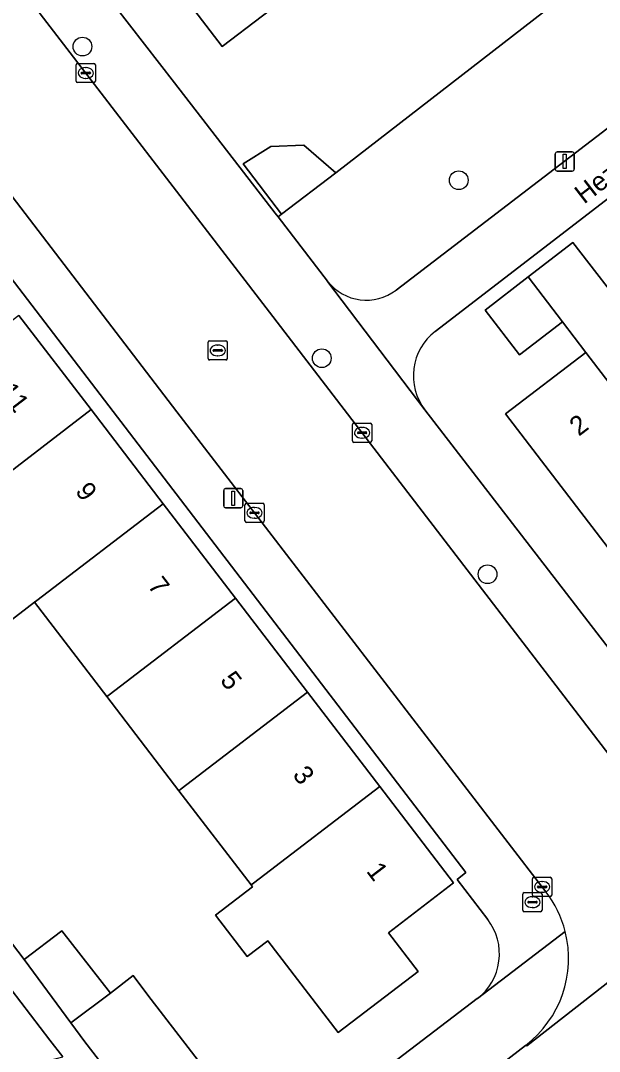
# Model space of a CAD drawing. Extents: x 159352 to 160617, y 385888 to 387323.
# Drawn here: x 159893.4 to 159923.6, y 386823.8 to 386877.6 of the extents above; entities that cross this region are included whole.
import ezdxf

# ---------------------------------------------------------------- set-up
doc = ezdxf.new("R2010")
doc.units = 0
for name, color, linetype in [('IMGEO_Boom', 7, 'Continuous'), ('IMGEO_Brandkraan', 7, 'Continuous'), ('IMGEO_Erf', 7, 'Continuous'), ('IMGEO_Groenvoorziening', 7, 'Continuous'), ('IMGEO_Kolk', 7, 'Continuous'), ('IMGEO_Lichtmast', 7, 'Continuous'), ('IMGEO_Muur', 7, 'Continuous'), ('IMGEO_Openbare_ruimte_label', 7, 'Continuous'), ('IMGEO_Pand', 7, 'Continuous'), ('IMGEO_Pand_nummerreeks', 7, 'Continuous'), ('IMGEO_Rijbaan_lokaal_open', 7, 'Continuous'), ('IMGEO_Rioolput', 7, 'Continuous'), ('IMGEO_Voetpad_open', 7, 'Continuous')]:
    doc.layers.add(name, color=color, linetype=linetype)

msp = doc.modelspace()

# ---------------------------------------------------------------- linework, layer by layer
at = {"layer": 'IMGEO_Boom'}
for centre in [(159896.639, 386876.241), (159916.283, 386869.259), (159909.136, 386859.962), (159917.787, 386848.676)]:
    msp.add_circle(centre, 0.489, dxfattribs=at)
at = {"layer": 'IMGEO_Brandkraan'}
for p, q in [((159919.632, 386831.122), (159919.632, 386831.974)), ((159919.707, 386832.048), (159920.559, 386832.048)), ((159920.12, 386831.828), (159920.145, 386831.828)), ((159920.633, 386831.974), (159920.633, 386831.122)), ((159919.891, 386831.542), (159919.891, 386831.554)), ((159920.329, 386831.505), (159919.931, 386831.505)), ((159919.934, 386831.591), (159920.332, 386831.591)), ((159920.143, 386831.268), (159920.118, 386831.268)), ((159920.375, 386831.554), (159920.375, 386831.542)), ((159920.559, 386831.048), (159919.707, 386831.048))]:
    msp.add_line(p, q, dxfattribs=at)
for points in [[(159919.632, 386831.122), (159919.632, 386831.974)], [(159919.707, 386832.048), (159920.559, 386832.048)], [(159920.633, 386831.974), (159920.633, 386831.122)], [(159920.559, 386831.048), (159919.707, 386831.048)]]:
    msp.add_lwpolyline(points, dxfattribs=at)
for centre, radius, start, end in [((159919.709, 386831.972), 0.0765, 91.552, 178.448), ((159919.709, 386831.972), 0.0765, 91.552, 178.448), ((159920.557, 386831.972), 0.0765, 1.552, 88.448), ((159920.557, 386831.972), 0.0765, 1.552, 88.448), ((159919.931, 386831.551), 0.0403, 85.8775, 175.7526), ((159919.928, 386831.541), 0.0366, 178.938, 274.7102), ((159920.332, 386831.548), 0.043, 264.8664, 352.4533), ((159920.336, 386831.553), 0.0386, 1.7309, 96.639), ((159919.709, 386831.124), 0.0765, 181.552, 268.448), ((159919.709, 386831.124), 0.0765, 181.552, 268.448), ((159920.557, 386831.124), 0.0765, 271.552, 358.448), ((159920.557, 386831.124), 0.0765, 271.552, 358.448)]:
    msp.add_arc(centre, radius, start, end, dxfattribs=at)
for centre, major_axis, ratio, start_param, end_param in [((159920.119, 386831.548), (-0.387, 0.002), 0.722429, 4.712389, 7.853982), ((159920.144, 386831.548), (-0.39, 0.002), 0.717154, 1.570796, 4.712389)]:
    msp.add_ellipse(centre, major_axis=major_axis, ratio=ratio, start_param=start_param, end_param=end_param, dxfattribs=at)
at = {"layer": 'IMGEO_Erf'}
for points in [[(159917.798, 386830.645), (159916.196, 386832.726), (159916.647, 386833.104), (159863.785, 386902.248)], [(159894.4, 386883.464), (159901.44, 386874.348), (159906.693, 386867.545), (159906.85, 386867.341), (159907.033, 386867.481), (159905.022, 386870.111), (159906.481, 386871.027), (159908.191, 386871.087), (159909.86, 386869.643), (159940.937, 386893.732)], [(159908.147, 386879.47), (159903.933, 386876.252), (159898.471, 386883.405)], [(159944.002, 386883.643), (159915.054, 386861.364)], [(159914.522, 386857.264), (159926.951, 386841.131), (159928.361, 386842.209), (159958.339, 386865.13), (159954.034, 386870.551), (159952.947, 386871.919), (159948.74, 386868.699), (159949.652, 386867.508), (159945.591, 386864.4), (159946.313, 386863.456), (159942.241, 386860.339), (159941.519, 386861.282), (159937.446, 386858.164), (159933.373, 386855.046), (159929.3, 386851.929), (159925.11, 386848.721), (159918.727, 386857.058), (159922.918, 386860.267)], [(159922.918, 386860.267), (159921.697, 386861.863), (159919.465, 386860.134), (159917.657, 386862.468), (159919.903, 386864.207), (159922.236, 386866.014), (159925.285, 386862.078)], [(159893.317, 386862.201), (159897.086, 386857.279), (159900.854, 386852.358), (159904.623, 386847.436), (159908.392, 386842.514), (159912.161, 386837.592), (159916.018, 386832.556), (159912.612, 386829.947), (159914.159, 386827.928), (159909.995, 386824.738), (159906.323, 386829.533), (159905.246, 386828.709), (159903.587, 386830.876), (159905.516, 386832.353), (159905.443, 386832.448), (159901.675, 386837.369), (159897.906, 386842.29), (159894.137, 386847.213), (159891.755, 386845.389)], [(159891.21, 386831.673), (159893.602, 386828.549), (159895.56, 386830.058), (159898.101, 386826.802), (159899.288, 386827.717), (159900.058, 386826.687), (159903.159, 386822.671)], [(159906.421, 386818.241), (159917.254, 386826.508)]]:
    msp.add_lwpolyline(points, dxfattribs=at)
for centre, radius, start, end in [((159916.835, 386859.048), 2.921, 127.5675, 217.6462), ((159915.461, 386828.848), 2.948, 307.4541, 37.5635)]:
    msp.add_arc(centre, radius, start, end, dxfattribs=at)
at = {"layer": 'IMGEO_Groenvoorziening'}
for points in [[(159946.022, 386892.417), (159943.507, 386895.697), (159943.212, 386895.476), (159940.937, 386893.732), (159909.86, 386869.643), (159907.033, 386867.481), (159906.85, 386867.341), (159909.441, 386863.986)], [(159913.013, 386863.523), (159945.495, 386888.426)]]:
    msp.add_lwpolyline(points, dxfattribs=at)
msp.add_arc((159911.459, 386865.548), 2.552, 217.7369, 307.4922, dxfattribs=at)
at = {"layer": 'IMGEO_Kolk'}
for p, q in [((159896.388, 386875.362), (159897.24, 386875.362)), ((159896.313, 386874.436), (159896.313, 386875.288)), ((159896.572, 386874.856), (159896.572, 386874.868)), ((159897.01, 386874.819), (159896.612, 386874.819)), ((159896.615, 386874.905), (159897.013, 386874.905)), ((159896.801, 386875.142), (159896.826, 386875.142)), ((159897.056, 386874.868), (159897.056, 386874.856)), ((159897.314, 386875.288), (159897.314, 386874.436)), ((159897.24, 386874.362), (159896.388, 386874.362)), ((159896.824, 386874.582), (159896.799, 386874.582)), ((159910.738, 386855.641), (159910.738, 386856.493)), ((159910.813, 386856.567), (159911.665, 386856.567)), ((159911.739, 386856.493), (159911.739, 386855.641)), ((159910.997, 386856.061), (159910.997, 386856.073)), ((159911.435, 386856.024), (159911.037, 386856.024)), ((159911.04, 386856.11), (159911.438, 386856.11)), ((159911.226, 386856.347), (159911.251, 386856.347)), ((159911.481, 386856.073), (159911.481, 386856.061)), ((159911.665, 386855.567), (159910.813, 386855.567)), ((159911.249, 386855.787), (159911.224, 386855.787)), ((159905.122, 386851.46), (159905.122, 386852.312)), ((159905.197, 386852.386), (159906.049, 386852.386)), ((159906.123, 386852.312), (159906.123, 386851.46)), ((159905.381, 386851.88), (159905.381, 386851.892)), ((159905.819, 386851.843), (159905.421, 386851.843)), ((159905.424, 386851.929), (159905.822, 386851.929)), ((159905.61, 386852.166), (159905.635, 386852.166)), ((159905.865, 386851.892), (159905.865, 386851.88)), ((159906.049, 386851.386), (159905.197, 386851.386)), ((159905.633, 386851.606), (159905.608, 386851.606)), ((159920.212, 386832.846), (159921.064, 386832.846)), ((159920.137, 386831.92), (159920.137, 386832.772)), ((159920.396, 386832.34), (159920.396, 386832.352)), ((159920.834, 386832.303), (159920.436, 386832.303)), ((159920.439, 386832.389), (159920.837, 386832.389)), ((159920.625, 386832.626), (159920.65, 386832.626)), ((159920.88, 386832.352), (159920.88, 386832.34)), ((159921.138, 386832.772), (159921.138, 386831.92)), ((159921.064, 386831.846), (159920.212, 386831.846)), ((159920.648, 386832.066), (159920.623, 386832.066))]:
    msp.add_line(p, q, dxfattribs=at)
for points in [[(159896.388, 386875.362), (159897.24, 386875.362)], [(159896.313, 386874.436), (159896.313, 386875.288)], [(159897.314, 386875.288), (159897.314, 386874.436)], [(159897.24, 386874.362), (159896.388, 386874.362)], [(159910.738, 386855.641), (159910.738, 386856.493)], [(159910.813, 386856.567), (159911.665, 386856.567)], [(159911.739, 386856.493), (159911.739, 386855.641)], [(159911.665, 386855.567), (159910.813, 386855.567)], [(159905.122, 386851.46), (159905.122, 386852.312)], [(159905.197, 386852.386), (159906.049, 386852.386)], [(159906.123, 386852.312), (159906.123, 386851.46)], [(159906.049, 386851.386), (159905.197, 386851.386)], [(159920.212, 386832.846), (159921.064, 386832.846)], [(159920.137, 386831.92), (159920.137, 386832.772)], [(159921.138, 386832.772), (159921.138, 386831.92)], [(159921.064, 386831.846), (159920.212, 386831.846)]]:
    msp.add_lwpolyline(points, dxfattribs=at)
for centre, radius, start, end in [((159896.39, 386875.286), 0.0765, 91.552, 178.448), ((159896.39, 386875.286), 0.0765, 91.552, 178.448), ((159897.238, 386875.286), 0.0765, 1.552, 88.448), ((159897.238, 386875.286), 0.0765, 1.552, 88.448), ((159896.612, 386874.865), 0.0403, 85.8775, 175.7526), ((159896.609, 386874.855), 0.0366, 178.938, 274.7102), ((159897.013, 386874.862), 0.043, 264.8664, 352.4533), ((159897.017, 386874.867), 0.0386, 1.7309, 96.639), ((159896.39, 386874.438), 0.0765, 181.552, 268.448), ((159896.39, 386874.438), 0.0765, 181.552, 268.448), ((159897.238, 386874.438), 0.0765, 271.552, 358.448), ((159897.238, 386874.438), 0.0765, 271.552, 358.448), ((159910.815, 386856.491), 0.0765, 91.552, 178.448), ((159910.815, 386856.491), 0.0765, 91.552, 178.448), ((159911.663, 386856.491), 0.0765, 1.552, 88.448), ((159911.663, 386856.491), 0.0765, 1.552, 88.448), ((159911.037, 386856.07), 0.0403, 85.8775, 175.7526), ((159911.034, 386856.06), 0.0366, 178.938, 274.7102), ((159911.438, 386856.067), 0.043, 264.8664, 352.4533), ((159911.442, 386856.072), 0.0386, 1.7309, 96.639), ((159910.815, 386855.643), 0.0765, 181.552, 268.448), ((159910.815, 386855.643), 0.0765, 181.552, 268.448), ((159911.663, 386855.643), 0.0765, 271.552, 358.448), ((159911.663, 386855.643), 0.0765, 271.552, 358.448), ((159905.199, 386852.31), 0.0765, 91.552, 178.448), ((159905.199, 386852.31), 0.0765, 91.552, 178.448), ((159906.047, 386852.31), 0.0765, 1.552, 88.448), ((159906.047, 386852.31), 0.0765, 1.552, 88.448), ((159905.421, 386851.889), 0.0403, 85.8775, 175.7526), ((159905.418, 386851.879), 0.0366, 178.938, 274.7102), ((159905.822, 386851.886), 0.043, 264.8664, 352.4533), ((159905.826, 386851.891), 0.0386, 1.7309, 96.639), ((159905.199, 386851.462), 0.0765, 181.552, 268.448), ((159905.199, 386851.462), 0.0765, 181.552, 268.448), ((159906.047, 386851.462), 0.0765, 271.552, 358.448), ((159906.047, 386851.462), 0.0765, 271.552, 358.448), ((159920.214, 386832.77), 0.0765, 91.552, 178.448), ((159920.214, 386832.77), 0.0765, 91.552, 178.448), ((159921.062, 386832.77), 0.0765, 1.552, 88.448), ((159921.062, 386832.77), 0.0765, 1.552, 88.448), ((159920.436, 386832.349), 0.0403, 85.8775, 175.7526), ((159920.433, 386832.339), 0.0366, 178.938, 274.7102), ((159920.837, 386832.346), 0.043, 264.8664, 352.4533), ((159920.841, 386832.351), 0.0386, 1.7309, 96.639), ((159920.214, 386831.922), 0.0765, 181.552, 268.448), ((159920.214, 386831.922), 0.0765, 181.552, 268.448), ((159921.062, 386831.922), 0.0765, 271.552, 358.448), ((159921.062, 386831.922), 0.0765, 271.552, 358.448)]:
    msp.add_arc(centre, radius, start, end, dxfattribs=at)
for centre, major_axis, ratio, start_param, end_param in [((159896.8, 386874.862), (-0.387, 0.002), 0.722429, 4.712389, 7.853982), ((159896.825, 386874.862), (-0.39, 0.002), 0.717154, 1.570796, 4.712389), ((159911.225, 386856.067), (-0.387, 0.002), 0.722429, 4.712389, 7.853982), ((159911.25, 386856.067), (-0.39, 0.002), 0.717154, 1.570796, 4.712389), ((159905.609, 386851.886), (-0.387, 0.002), 0.722429, 4.712389, 7.853982), ((159905.634, 386851.886), (-0.39, 0.002), 0.717154, 1.570796, 4.712389), ((159920.624, 386832.346), (-0.387, 0.002), 0.722429, 4.712389, 7.853982), ((159920.649, 386832.346), (-0.39, 0.002), 0.717154, 1.570796, 4.712389)]:
    msp.add_ellipse(centre, major_axis=major_axis, ratio=ratio, start_param=start_param, end_param=end_param, dxfattribs=at)
at = {"layer": 'IMGEO_Lichtmast'}
for p, q in [((159921.321, 386869.841), (159921.321, 386870.641)), ((159921.321, 386870.641), (159921.321, 386869.841)), ((159921.421, 386870.741), (159922.211, 386870.741)), ((159922.211, 386870.741), (159921.421, 386870.741)), ((159922.311, 386870.641), (159922.311, 386869.841)), ((159922.311, 386869.841), (159922.311, 386870.641)), ((159922.211, 386869.741), (159921.421, 386869.741)), ((159921.421, 386869.741), (159922.211, 386869.741)), ((159904.014, 386852.25), (159904.014, 386853.05)), ((159904.014, 386853.05), (159904.014, 386852.25)), ((159904.114, 386853.15), (159904.904, 386853.15)), ((159904.904, 386853.15), (159904.114, 386853.15)), ((159905.004, 386853.05), (159905.004, 386852.25)), ((159905.004, 386852.25), (159905.004, 386853.05)), ((159904.904, 386852.15), (159904.114, 386852.15)), ((159904.114, 386852.15), (159904.904, 386852.15))]:
    msp.add_line(p, q, dxfattribs=at)
for points in [[(159921.741, 386870.616), (159921.891, 386870.616), (159921.891, 386869.866), (159921.741, 386869.866), (159921.741, 386870.616)], [(159904.434, 386853.025), (159904.584, 386853.025), (159904.584, 386852.275), (159904.434, 386852.275), (159904.434, 386853.025)]]:
    msp.add_lwpolyline(points, dxfattribs=at)
for centre, start, end in [((159921.421, 386870.641), 90, 180), ((159921.421, 386870.641), 90, 180), ((159922.211, 386870.641), 0, 90), ((159922.211, 386870.641), 360, 90), ((159921.421, 386869.841), 180, 270), ((159921.421, 386869.841), 180, 270), ((159922.211, 386869.841), 270, 0), ((159922.211, 386869.841), 270, 0), ((159904.114, 386853.05), 90, 180), ((159904.114, 386853.05), 90, 180), ((159904.904, 386853.05), 0, 90), ((159904.904, 386853.05), 360, 90), ((159904.114, 386852.25), 180, 270), ((159904.114, 386852.25), 180, 270), ((159904.904, 386852.25), 270, 0), ((159904.904, 386852.25), 270, 0)]:
    msp.add_arc(centre, 0.1, start, end, dxfattribs=at)
at = {"layer": 'IMGEO_Muur'}
msp.add_lwpolyline([(159901.44, 386874.348), (159906.693, 386867.545)], dxfattribs=at)
at = {"layer": 'IMGEO_Pand'}
for points in [[(159902.695, 386886.632), (159898.471, 386883.405), (159903.933, 386876.252), (159908.147, 386879.47)], [(159906.481, 386871.027), (159905.022, 386870.111), (159907.033, 386867.481), (159909.86, 386869.643), (159908.191, 386871.087)], [(159921.697, 386861.863), (159922.918, 386860.267), (159929.3, 386851.929), (159933.373, 386855.046), (159926.991, 386863.384), (159925.285, 386862.078), (159922.236, 386866.014), (159919.903, 386864.207)], [(159919.903, 386864.207), (159917.657, 386862.468), (159919.465, 386860.134), (159921.697, 386861.863)], [(159884.491, 386855.442), (159888.281, 386850.511), (159897.086, 386857.279), (159893.317, 386862.201), (159886.599, 386857.056)], [(159922.918, 386860.267), (159918.727, 386857.058), (159925.11, 386848.721), (159929.3, 386851.929)], [(159888.281, 386850.511), (159887.998, 386850.294), (159891.755, 386845.389), (159894.137, 386847.213), (159894.259, 386847.307), (159900.854, 386852.358), (159897.086, 386857.279)], [(159904.623, 386847.436), (159900.854, 386852.358), (159894.259, 386847.307), (159894.137, 386847.213), (159897.906, 386842.29), (159898.029, 386842.385)], [(159898.029, 386842.385), (159897.906, 386842.29), (159901.675, 386837.369), (159901.798, 386837.464), (159908.392, 386842.514), (159904.623, 386847.436)], [(159912.161, 386837.592), (159908.392, 386842.514), (159901.798, 386837.464), (159901.675, 386837.369), (159905.443, 386832.448), (159905.567, 386832.543)], [(159905.567, 386832.543), (159905.443, 386832.448), (159905.516, 386832.353), (159903.587, 386830.876), (159905.246, 386828.709), (159906.323, 386829.533), (159909.995, 386824.738), (159914.159, 386827.928), (159912.612, 386829.947), (159916.018, 386832.556), (159912.161, 386837.592)], [(159898.101, 386826.802), (159895.56, 386830.058), (159893.602, 386828.549), (159896.039, 386825.248)], [(159895.611, 386823.471), (159894.942, 386824.343), (159892.408, 386827.644), (159890.451, 386826.136), (159892.915, 386822.784)], [(159896.771, 386824.256), (159899.922, 386820.175), (159903.159, 386822.671), (159900.058, 386826.687), (159899.288, 386827.717), (159898.101, 386826.802), (159896.039, 386825.248)]]:
    msp.add_lwpolyline(points, close=True, dxfattribs=at)
at = {"layer": 'IMGEO_Rijbaan_lokaal_open'}
for points in [[(159893.507, 386879.167), (159890.632, 386882.91), (159890.186, 386883.493), (159868.525, 386911.76), (159863.004, 386907.526), (159881.47, 386883.452), (159901.575, 386857.157), (159920.837, 386832.09)], [(159926.071, 386836.716), (159906.413, 386862.363), (159893.507, 386879.167)], [(159919.772, 386824.066), (159919.84, 386824.035), (159934.51, 386835.52), (159934.496, 386835.573)]]:
    msp.add_lwpolyline(points, dxfattribs=at)
msp.add_lwpolyline([(159932.131, 386826.54), (159938.993, 386831.785), (159944.581, 386836.055), (159941.128, 386840.576), (159934.496, 386835.573), (159934.51, 386835.52), (159919.84, 386824.035), (159919.772, 386824.066), (159909.569, 386816.165), (159908.029, 386814.994), (159905.329, 386812.912), (159904.224, 386812.064), (159901.193, 386809.744), (159899.889, 386808.738), (159896.395, 386806.077), (159899.757, 386801.692), (159908.562, 386808.459), (159922.226, 386818.941), (159924.606, 386820.767)], close=True, dxfattribs=at)
for centre, radius, start, end in [((159916.305, 386828.607), 5.716, 14.3198, 37.5406), ((159916.309, 386828.608), 5.711, 307.3223, 14.3249)]:
    msp.add_arc(centre, radius, start, end, dxfattribs=at)
at = {"layer": 'IMGEO_Rioolput'}
for p, q in [((159903.202, 386859.944), (159903.202, 386860.796)), ((159903.277, 386860.87), (159904.129, 386860.87)), ((159904.203, 386860.796), (159904.203, 386859.944)), ((159903.461, 386860.364), (159903.461, 386860.376)), ((159903.899, 386860.327), (159903.501, 386860.327)), ((159903.504, 386860.413), (159903.902, 386860.413)), ((159903.69, 386860.65), (159903.715, 386860.65)), ((159903.945, 386860.376), (159903.945, 386860.364)), ((159904.129, 386859.87), (159903.277, 386859.87)), ((159903.713, 386860.09), (159903.688, 386860.09))]:
    msp.add_line(p, q, dxfattribs=at)
for points in [[(159903.202, 386859.944), (159903.202, 386860.796)], [(159903.277, 386860.87), (159904.129, 386860.87)], [(159904.203, 386860.796), (159904.203, 386859.944)], [(159904.129, 386859.87), (159903.277, 386859.87)]]:
    msp.add_lwpolyline(points, dxfattribs=at)
for centre, radius, start, end in [((159903.279, 386860.794), 0.0765, 91.552, 178.448), ((159903.279, 386860.794), 0.0765, 91.552, 178.448), ((159904.127, 386860.794), 0.0765, 1.552, 88.448), ((159904.127, 386860.794), 0.0765, 1.552, 88.448), ((159903.501, 386860.373), 0.0403, 85.8775, 175.7526), ((159903.498, 386860.363), 0.0366, 178.938, 274.7102), ((159903.902, 386860.37), 0.043, 264.8664, 352.4533), ((159903.906, 386860.375), 0.0386, 1.7309, 96.639), ((159903.279, 386859.946), 0.0765, 181.552, 268.448), ((159903.279, 386859.946), 0.0765, 181.552, 268.448), ((159904.127, 386859.946), 0.0765, 271.552, 358.448), ((159904.127, 386859.946), 0.0765, 271.552, 358.448)]:
    msp.add_arc(centre, radius, start, end, dxfattribs=at)
for centre, major_axis, ratio, start_param, end_param in [((159903.689, 386860.37), (-0.387, 0.002), 0.722429, 4.712389, 7.853982), ((159903.714, 386860.37), (-0.39, 0.002), 0.717154, 1.570796, 4.712389)]:
    msp.add_ellipse(centre, major_axis=major_axis, ratio=ratio, start_param=start_param, end_param=end_param, dxfattribs=at)
at = {"layer": 'IMGEO_Voetpad_open'}
for points in [[(159868.084, 386912.335), (159868.525, 386911.76), (159890.186, 386883.493), (159890.582, 386883.797), (159893.903, 386879.471), (159893.507, 386879.167), (159906.413, 386862.363), (159926.071, 386836.716)], [(159861.527, 386909.122), (159855.391, 386904.773), (159859.112, 386899.927), (159859.711, 386899.12), (159863.073, 386901.695), (159863.785, 386902.248), (159916.647, 386833.104), (159916.196, 386832.726), (159917.798, 386830.645)], [(159901.575, 386857.157), (159881.47, 386883.452), (159863.004, 386907.526), (159862.606, 386908.045)], [(159945.495, 386888.426), (159913.013, 386863.523)], [(159915.054, 386861.364), (159944.002, 386883.643), (159949.586, 386887.94)], [(159928.655, 386838.92), (159926.951, 386841.131), (159914.522, 386857.264), (159914.514, 386857.261), (159909.437, 386863.968), (159909.441, 386863.986), (159906.85, 386867.341), (159906.693, 386867.545), (159901.44, 386874.348), (159894.4, 386883.464)], [(159909.441, 386863.986), (159909.437, 386863.968), (159914.514, 386857.261), (159914.522, 386857.264)], [(159920.837, 386832.09), (159901.575, 386857.157)], [(159899.922, 386820.175), (159896.771, 386824.256), (159896.039, 386825.248), (159893.602, 386828.549), (159891.21, 386831.673), (159891.018, 386831.526), (159888.18, 386835.236), (159885.945, 386838.157), (159883.48, 386841.369), (159880.641, 386845.08), (159878.407, 386848), (159875.982, 386851.184), (159875.584, 386850.881), (159874.96, 386850.406), (159877.366, 386847.245), (159880.059, 386843.753), (159882.315, 386840.827), (159884.923, 386837.414), (159887.615, 386833.923), (159889.872, 386830.996), (159892.408, 386827.644), (159894.942, 386824.343), (159895.611, 386823.471)], [(159921.843, 386830.021), (159917.258, 386826.507), (159917.254, 386826.508), (159906.421, 386818.241), (159903.277, 386815.82), (159903.259, 386815.807), (159902.095, 386814.917), (159898.945, 386812.449), (159886.065, 386802.535)], [(159917.254, 386826.508), (159917.258, 386826.507), (159921.843, 386830.021)], [(159903.505, 386815.522), (159906.087, 386817.513), (159908.029, 386814.994), (159909.569, 386816.165), (159919.772, 386824.066)]]:
    msp.add_lwpolyline(points, dxfattribs=at)
for centre, radius, start, end in [((159911.459, 386865.548), 2.552, 217.7369, 307.4922), ((159916.835, 386859.048), 2.921, 127.5675, 217.6462), ((159916.305, 386828.607), 5.716, 14.3198, 37.5406), ((159915.461, 386828.848), 2.948, 307.4541, 37.5635), ((159916.309, 386828.608), 5.711, 307.3223, 14.3249)]:
    msp.add_arc(centre, radius, start, end, dxfattribs=at)

# ---------------------------------------------------------------- texts
at = {"layer": 'IMGEO_Openbare_ruimte_label'}
msp.add_text('Hezemanspad', height=1, rotation=37.6489, dxfattribs=at).set_placement((159922.829, 386867.984))
at = {"layer": 'IMGEO_Pand_nummerreeks'}
for s, rotation, p in [('11', 307.444, (159892.236, 386858.217)), ('2', 37.4339, (159922.554, 386855.856)), ('9', 307.444, (159896.229, 386853.003)), ('7', 307.444, (159900.01, 386848.065)), ('5', 307.444, (159903.792, 386843.126)), ('3', 307.444, (159907.574, 386838.188)), ('1', 307.444, (159911.425, 386833.159))]:
    msp.add_text(s, height=1, rotation=rotation, dxfattribs=at).set_placement(p)

doc.saveas('drawing.dxf')
